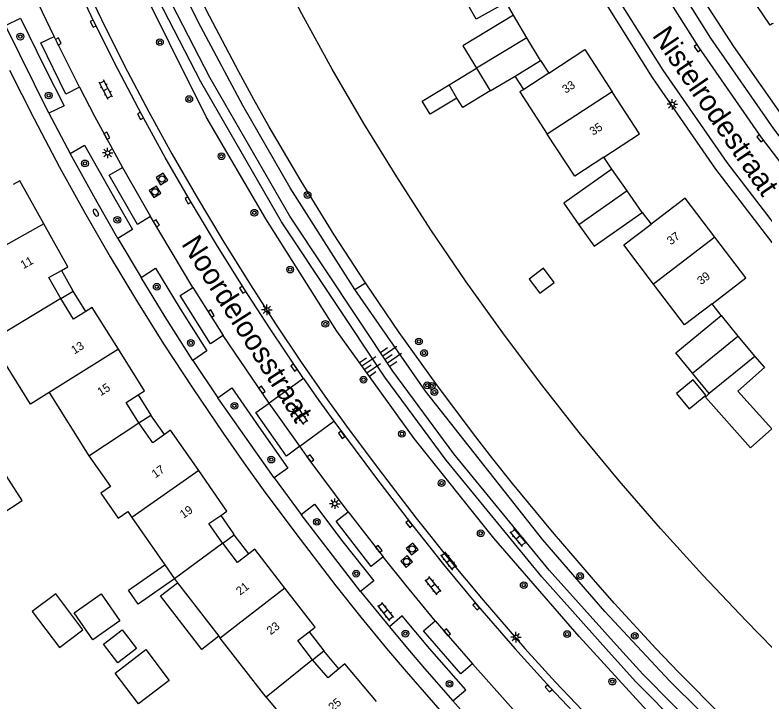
# Model space of a CAD drawing. Extents: x 124000 to 128010, y 398999 to 403000.
# Drawn here: x 127655.9 to 127745, y 399493.7 to 399575.3 of the extents above; entities that cross this region are included whole.
import ezdxf

# ---------------------------------------------------------------- set-up
doc = ezdxf.new("R2010")
doc.units = 0
for name, color, linetype in [('gg-afsc-muur', 7, 'Continuous'), ('gg-anno-huisnummerreeks BGT', 7, 'Continuous'), ('gg-anno-openbare ruimte label', 7, 'Continuous'), ('gg-bbg-bijgebouw', 7, 'Continuous'), ('gg-bbg-gedigitaliseerde bebouwing', 7, 'Continuous'), ('gg-bbg-gedigitaliseerde bijgebouw', 7, 'Continuous'), ('gg-bbg-hoofdgebouw', 7, 'Continuous'), ('gg-bbg-luifel en loopbrug', 7, 'Continuous'), ('gg-bbg-tussenscheiding', 7, 'Continuous'), ('gg-knt-BGT kruinlijn', 7, 'Continuous'), ('gg-knt-verharding', 7, 'Continuous'), ('gg-knt-verharding nz', 7, 'Continuous'), ('gg-kntw-beschoeiing', 7, 'Continuous'), ('gt-grn-groengrens', 7, 'Continuous'), ('gt-grn-weggrens', 7, 'Continuous'), ('gt-symb-boom', 7, 'Continuous'), ('gt-symb-brandkraan', 7, 'Continuous'), ('gt-symb-klinker verharding', 7, 'Continuous'), ('gt-symb-kolk', 7, 'Continuous'), ('gt-symb-lichtmast', 7, 'Continuous'), ('gt-symb-rioolschacht', 7, 'Continuous'), ('gt-symb-talud symbool', 7, 'Continuous')]:
    doc.layers.add(name, color=color, linetype=linetype)

# ---------------------------------------------------------------- blocks, each defined once
blk = doc.blocks.new('gt0-BOOM')
at = {"layer": 'gt-symb-boom'}
for radius in [0.4, 0.2]:
    blk.add_circle((0, 0), radius, dxfattribs=at)
blk = doc.blocks.new('gt0-KOLK')
at = {"layer": 'gt-symb-kolk'}
blk.add_lwpolyline([(0, 0), (0.375, 0), (0.375, 0.4), (-0.375, 0.4), (-0.375, 0), (0, 0)], dxfattribs=at)
blk = doc.blocks.new('gt0-LMAST')
at = {"layer": 'gt-symb-lichtmast'}
for p, q in [((-0.182, 0.173), (-0.447, 0.438)), ((-0.005, 0.246), (-0.005, 0.621)), ((0.172, 0.173), (0.437, 0.438)), ((-0.255, -0.004), (-0.63, -0.004)), ((-0.182, -0.181), (-0.447, -0.446)), ((-0.005, -0.254), (-0.005, -0.629)), ((0.437, -0.446), (0.172, -0.181)), ((0.245, -0.004), (0.62, -0.004))]:
    blk.add_line(p, q, dxfattribs=at)
blk.add_circle((-0.005, -0.004), 0.25, dxfattribs=at)
blk = doc.blocks.new('gt0-BR')
at = {"layer": 'gt-symb-brandkraan'}
for centre, radius, start, end in [((-0.244, 0), 0.206, 107.56694, 252.43307), ((0.599, -2.664), 3, 106.89205, 107.56694), ((0, -0.691), 0.938, 73.10799, 106.89205), ((-0.599, -2.664), 3, 72.43309, 73.10799), ((0.244, 0), 0.206, 287.56695, 72.43309), ((0.599, 2.664), 3, 252.43307, 253.10797), ((0, 0.691), 0.938, 253.10797, 286.89206), ((-0.599, 2.664), 3, 286.89206, 287.56695)]:
    blk.add_arc(centre, radius, start, end, dxfattribs=at)
blk = doc.blocks.new('gt0-KL1')
at = {"layer": 'gt-symb-klinker verharding'}
for p, q in [((-1.15, 0.3), (1.15, 0.3)), ((-1, -0.3), (-1, 0.3)), ((-0.5, 0.3), (-0.5, 0.45)), ((0, -0.3), (0, 0.3)), ((0.5, 0.3), (0.5, 0.45)), ((1, -0.3), (1, 0.3)), ((-1.15, -0.3), (1.15, -0.3)), ((-0.5, -0.45), (-0.5, -0.3)), ((0.5, -0.45), (0.5, -0.3))]:
    blk.add_line(p, q, dxfattribs=at)
blk = doc.blocks.new('gt0-RS')
at = {"layer": 'gt-symb-rioolschacht'}
blk.add_lwpolyline([(-0.5, -0.5), (0.5, -0.5), (0.5, 0.5), (-0.5, 0.5)], close=True, dxfattribs=at)
blk.add_circle((0, 0), 0.375, dxfattribs=at)
blk = doc.blocks.new('gt0-TALUD_1')
at = {"layer": 'gt-symb-talud symbool'}
for p, q in [((-1, -1), (-1, 0)), ((-0.5, -2), (-0.5, 0)), ((0, -1), (0, 0)), ((0.5, -2), (0.5, 0)), ((1, -1), (1, 0))]:
    blk.add_line(p, q, dxfattribs=at)

msp = doc.modelspace()

# ---------------------------------------------------------------- linework, layer by layer
at = {"layer": 'gg-afsc-muur'}
for p, q in [((127715.213, 399575.298), (127714.359, 399576.833)), ((127726.931, 399556.996), (127725.987, 399558.443)), ((127730.556, 399551.856), (127731.611, 399550.468)), ((127739.94, 399539.579), (127738.863, 399540.995))]:
    msp.add_line(p, q, dxfattribs=at)
at = {"layer": 'gg-bbg-bijgebouw'}
for p, q in [((127716.836, 399572.603), (127715.213, 399575.298)), ((127718.46, 399569.907), (127716.836, 399572.603)), ((127715.41, 399568.07), (127718.46, 399569.907)), ((127712.464, 399566.295), (127715.41, 399568.07)), ((127728.744, 399554.426), (127726.931, 399556.996)), ((127730.556, 399551.856), (127728.744, 399554.426)), ((127739.94, 399539.579), (127741.941, 399537.143)), ((127741.941, 399537.143), (127743.941, 399534.708)), ((127743.941, 399534.708), (127738.533, 399530.295)), ((127738.533, 399530.295), (127736.538, 399532.721))]:
    msp.add_line(p, q, dxfattribs=at)
for points in [[(127715.213, 399575.298), (127709.217, 399571.686), (127710.84, 399568.991)], [(127726.931, 399556.996), (127721.211, 399552.962), (127723.024, 399550.392)], [(127723.024, 399550.392), (127724.836, 399547.822), (127730.556, 399551.856)], [(127736.538, 399532.721), (127734.543, 399535.147), (127739.94, 399539.579)]]:
    msp.add_lwpolyline(points, dxfattribs=at)
at = {"layer": 'gg-bbg-gedigitaliseerde bebouwing'}
for p, q in [((127659.975, 399530.434), (127664.71, 399522.89)), ((127664.71, 399522.89), (127667.258, 399519.235)), ((127669.32, 399516.276), (127669.805, 399515.58)), ((127669.805, 399515.58), (127673.747, 399509.924)), ((127673.747, 399509.924), (127674.893, 399508.281)), ((127674.893, 399508.281), (127675.259, 399507.807)), ((127675.259, 399507.807), (127680.165, 399501.451)), ((127680.165, 399501.451), (127680.34, 399501.224)), ((127685.778, 399494.179), (127680.34, 399501.224)), ((127685.778, 399494.179), (127691.55, 399487.391))]:
    msp.add_line(p, q, dxfattribs=at)
for points in [[(127659.975, 399530.434), (127657.767, 399529.048), (127653.03, 399536.595)], [(127667.258, 399519.235), (127666.14, 399518.456), (127668.202, 399515.497), (127669.32, 399516.276)]]:
    msp.add_lwpolyline(points, dxfattribs=at)
at = {"layer": 'gg-bbg-gedigitaliseerde bijgebouw'}
msp.add_line((127707.561, 399567.016), (127710.84, 399568.991), dxfattribs=at)
for points in [[(127708.507, 399565.445), (127705.321, 399563.525), (127704.374, 399565.096), (127707.561, 399567.016)], [(127712.464, 399566.295), (127709.185, 399564.32), (127708.507, 399565.445)], [(127718.377, 399542.236), (127720.067, 399543.521), (127718.782, 399545.211), (127717.092, 399543.926), (127718.377, 399542.236)], [(127736.61, 399531.952), (127734.637, 399530.33), (127736.141, 399528.501), (127738.114, 399530.123), (127736.61, 399531.952)], [(127666.446, 399500.512), (127668.671, 399502.218), (127670.376, 399499.993), (127668.151, 399498.287), (127666.446, 399500.512)]]:
    msp.add_lwpolyline(points, dxfattribs=at)
at = {"layer": 'gg-bbg-hoofdgebouw'}
msp.add_line((127719.429, 399568.423), (127716.449, 399566.479), dxfattribs=at)
for points in [[(127747.072, 399575.022), (127745.766, 399574.132), (127742.584, 399578.852), (127743.87, 399579.734), (127741.325, 399583.933)], [(127714.359, 399576.833), (127710.769, 399574.835), (127707.705, 399580.342)], [(127719.429, 399568.423), (127723.703, 399571.212), (127726.966, 399566.212)], [(127716.449, 399566.479), (127715.99, 399566.179), (127719.253, 399561.178)], [(127725.987, 399558.443), (127730.229, 399561.211), (127726.966, 399566.212)], [(127725.987, 399558.443), (127722.516, 399556.178), (127719.253, 399561.178)], [(127659.335, 399550.497), (127656.465, 399555.601), (127655.68, 399555.16)], [(127739.21, 399548.906), (127735.674, 399553.557), (127731.611, 399550.468)], [(127661.422, 399544.949), (127662.207, 399545.39), (127659.335, 399550.497)], [(127731.875, 399543.338), (127728.342, 399547.983), (127731.611, 399550.468)], [(127738.863, 399540.995), (127742.889, 399544.066), (127739.21, 399548.906)], [(127661.349, 399541.605), (127661.276, 399541.721), (127659.932, 399544.111), (127661.422, 399544.949)], [(127738.863, 399540.995), (127735.568, 399538.481), (127731.875, 399543.338)], [(127664.324, 399540.082), (127662.876, 399539.173), (127661.349, 399541.605)], [(127668.208, 399535.59), (127665.086, 399540.561), (127664.324, 399540.082)], [(127670.562, 399530.148), (127671.324, 399530.627), (127668.208, 399535.59)], [(127745.116, 399533.393), (127741.944, 399530.596), (127745.959, 399526.117)], [(127670.652, 399526.808), (127669.122, 399529.244), (127670.562, 399530.148)], [(127673.687, 399525.426), (127672.292, 399524.454), (127670.652, 399526.808)], [(127677.771, 399521.141), (127674.425, 399525.941), (127673.687, 399525.426)], [(127680.386, 399515.814), (127681.124, 399516.329), (127677.771, 399521.141)], [(127680.634, 399512.497), (127680.537, 399512.623), (127678.991, 399514.842), (127680.386, 399515.814)], [(127683.744, 399511.249), (127682.398, 399510.211), (127680.634, 399512.497)], [(127688.033, 399507.162), (127684.457, 399511.799), (127683.744, 399511.249)], [(127690.898, 399501.971), (127691.611, 399502.521), (127688.033, 399507.162)], [(127691.327, 399498.632), (127689.552, 399500.933), (127690.898, 399501.971)], [(127694.454, 399497.577), (127693.159, 399496.476), (127691.327, 399498.632)], [(127698.941, 399493.687), (127695.14, 399498.16), (127694.454, 399497.577)]]:
    msp.add_lwpolyline(points, dxfattribs=at)
at = {"layer": 'gg-bbg-luifel en loopbrug'}
for p, q in [((127718.46, 399569.907), (127719.429, 399568.423)), ((127716.449, 399566.479), (127715.41, 399568.07)), ((127661.422, 399544.949), (127662.747, 399542.593)), ((127661.349, 399541.605), (127662.814, 399542.487)), ((127662.814, 399542.487), (127662.747, 399542.593)), ((127664.324, 399540.082), (127662.814, 399542.487)), ((127743.941, 399534.708), (127745.116, 399533.393)), ((127670.562, 399530.148), (127672.081, 399527.73)), ((127670.652, 399526.808), (127672.081, 399527.73)), ((127673.687, 399525.426), (127672.081, 399527.73)), ((127680.386, 399515.814), (127681.91, 399513.627)), ((127680.634, 399512.497), (127682.005, 399513.504)), ((127682.005, 399513.504), (127681.91, 399513.627)), ((127683.744, 399511.249), (127682.005, 399513.504)), ((127690.898, 399501.971), (127692.655, 399499.694)), ((127691.327, 399498.632), (127692.655, 399499.694)), ((127694.454, 399497.577), (127692.655, 399499.694))]:
    msp.add_line(p, q, dxfattribs=at)
for points in [[(127745.959, 399526.117), (127743.453, 399523.871), (127738.068, 399529.878), (127738.533, 399530.295)], [(127650.783, 399520.913), (127654.075, 399515.853), (127656.743, 399517.589), (127653.451, 399522.649), (127650.783, 399520.913)], [(127674.893, 399508.281), (127670.573, 399505.27), (127669.427, 399506.913), (127673.747, 399509.924)], [(127680.165, 399501.451), (127678.124, 399499.875), (127673.217, 399506.232), (127675.259, 399507.807)], [(127657.969, 399504.375), (127661.189, 399500.111), (127663.979, 399502.217), (127660.76, 399506.482), (127657.969, 399504.375)], [(127662.943, 399504.236), (127666.153, 399506.474), (127668.392, 399503.264), (127665.181, 399501.025), (127662.943, 399504.236)], [(127667.817, 399497.048), (127671.469, 399499.847), (127674.267, 399496.196), (127670.616, 399493.397), (127667.817, 399497.048)]]:
    msp.add_lwpolyline(points, dxfattribs=at)
at = {"layer": 'gg-bbg-tussenscheiding'}
for p, q in [((127716.836, 399572.603), (127710.84, 399568.991)), ((127710.84, 399568.991), (127712.464, 399566.295)), ((127708.507, 399565.445), (127707.561, 399567.016)), ((127726.966, 399566.212), (127719.253, 399561.178)), ((127728.744, 399554.426), (127723.024, 399550.392)), ((127659.335, 399550.497), (127648.194, 399544.232)), ((127739.21, 399548.906), (127731.875, 399543.338)), ((127661.349, 399541.605), (127653.03, 399536.595)), ((127736.538, 399532.721), (127741.941, 399537.143)), ((127668.208, 399535.59), (127659.975, 399530.434)), ((127664.71, 399522.89), (127670.652, 399526.808)), ((127677.771, 399521.141), (127669.805, 399515.58)), ((127680.634, 399512.497), (127674.893, 399508.281)), ((127688.033, 399507.162), (127680.34, 399501.224)), ((127691.327, 399498.632), (127685.778, 399494.179))]:
    msp.add_line(p, q, dxfattribs=at)
at = {"layer": 'gg-knt-BGT kruinlijn'}
msp.add_lwpolyline([(127785.981, 399448.362), (127784.001, 399448.449), (127780.479, 399449.618), (127772.553, 399455.833), (127756.281, 399469.1), (127743.883, 399480.009), (127732.425, 399491.179), (127723.065, 399501.42), (127712.889, 399513.094), (127703.425, 399524.97), (127694.219, 399537.742), (127685.74, 399551.077), (127678.645, 399563.225), (127665.507, 399589.611), (127665.499, 399592.25)], dxfattribs=at)
at = {"layer": 'gg-knt-verharding'}
for p, q in [((127659.934, 399563.64), (127654.774, 399574.09)), ((127661.741, 399564.535), (127659.934, 399563.64)), ((127677.082, 399542.938), (127672.017, 399551.381)), ((127669.885, 399549.803), (127668.151, 399548.732)), ((127686.169, 399529.154), (127680.686, 399537.216)), ((127678.754, 399535.382), (127677.054, 399534.233)), ((127690.249, 399532.098), (127686.169, 399529.154)), ((127686.73, 399520.287), (127680.063, 399529.809)), ((127689.807, 399524.04), (127686.169, 399529.154)), ((127689.807, 399524.04), (127693.84, 399527.04)), ((127688.392, 399521.442), (127686.73, 399520.287)), ((127697.017, 399506.783), (127689.968, 399515.939)), ((127698.616, 399508.013), (127697.017, 399506.783)), ((127700.462, 399502.547), (127702.613, 399500)), ((127710.347, 399498.146), (127716.928, 399490.828))]:
    msp.add_line(p, q, dxfattribs=at)
for points in [[(127714.469, 399622.26), (127718.045, 399613.938), (127722.439, 399604.504), (127725.106, 399599.205), (127730.184, 399589.79), (127735.561, 399580.666), (127741.417, 399571.58), (127747.929, 399562.324), (127756.159, 399551.663), (127761.508, 399545.196), (127768.749, 399537.075), (127776.316, 399529.264), (127784.22, 399521.7), (127792.284, 399514.496), (127800.805, 399507.548), (127810.914, 399500), (127815.202, 399496.963), (127817.485, 399497.869)], [(127794.142, 399500), (127793.68, 399500.345), (127783.9, 399508.467), (127773.296, 399518.143), (127764.047, 399527.391), (127755.522, 399536.693), (127751.811, 399540.997), (127747.706, 399546.073), (127739.321, 399557), (127731.758, 399567.895), (127725.011, 399578.67), (127717.543, 399592.005), (127710.738, 399605.641), (127707.702, 399612.398), (127703.572, 399614.113)], [(127754.192, 399551.427), (127753.344, 399552.452), (127746.198, 399561.806), (127738.695, 399572.564), (127732.273, 399582.849), (127724.989, 399595.76), (127718.504, 399608.812), (127716.553, 399613.164)], [(127709.952, 399611.081), (127712.347, 399605.811), (127718.937, 399592.536), (127726.356, 399579.352), (127732.989, 399568.771), (127740.635, 399557.79), (127748.878, 399547.044)], [(127658.922, 399590.507), (127663.153, 399581.173), (127666.182, 399574.813), (127668.949, 399569.295), (127671.82, 399563.83), (127674.589, 399558.81), (127677.453, 399553.843), (127680.644, 399548.505), (127683.923, 399543.22), (127686.907, 399538.61), (127689.972, 399534.054), (127692.796, 399529.996), (127695.693, 399525.99), (127699.64, 399520.703), (127703.667, 399515.477), (127707.587, 399510.557), (127711.602, 399505.715), (127716.586, 399500), (127720.228, 399495.993), (127725.053, 399490.889)], [(127690.249, 399532.098), (127686.177, 399538.106), (127683.165, 399542.761), (127679.875, 399548.053), (127676.673, 399553.399), (127673.791, 399558.394), (127671.005, 399563.444), (127668.141, 399568.894), (127665.383, 399574.398), (127662.352, 399580.784), (127659.399, 399587.206), (127658.327, 399589.681)], [(127727.837, 399500), (127719.485, 399509.304), (127708.125, 399523.139), (127700.864, 399532.987), (127688.622, 399551.401), (127679.108, 399567.914), (127673.324, 399579.08), (127668.378, 399589.118)], [(127726.211, 399500), (127718.601, 399508.489), (127707.221, 399522.392), (127699.931, 399532.238), (127687.62, 399550.748), (127678.03, 399567.397), (127672.32, 399578.472), (127667.281, 399588.659)], [(127660.566, 399572.778), (127658.213, 399577.683), (127656.349, 399581.705)], [(127654.774, 399574.09), (127656.565, 399574.967), (127659.501, 399568.974), (127661.741, 399564.535)], [(127663.57, 399566.745), (127661.958, 399565.937), (127658.98, 399572.027), (127660.566, 399572.778)], [(127655.255, 399568.773), (127658.181, 399562.965), (127661.222, 399557.216), (127664.188, 399551.871), (127667.251, 399546.581), (127670.374, 399541.369), (127673.593, 399536.216), (127677.1, 399530.881), (127680.689, 399525.601), (127683.14, 399522.076), (127685.654, 399518.595), (127689.828, 399512.989), (127694.088, 399507.448), (127697.082, 399503.702), (127700.13, 399500), (127702.452, 399497.251), (127706.748, 399492.32), (127711.138, 399487.472), (127716.146, 399482.162), (127721.214, 399476.91), (127724.892, 399473.23), (127729.786, 399468.486), (127732.979, 399465.472), (127735.843, 399462.873)], [(127663.57, 399566.745), (127665.368, 399563.286), (127668.693, 399557.2)], [(127662.475, 399558.874), (127664.191, 399559.868), (127667.414, 399554.099), (127669.885, 399549.803)], [(127668.151, 399548.732), (127665.675, 399553.054), (127662.475, 399558.874)], [(127672.017, 399551.381), (127670.484, 399550.403), (127667.095, 399556.291), (127668.693, 399557.2)], [(127670.906, 399544.112), (127672.63, 399545.235), (127675.558, 399540.368), (127678.754, 399535.382)], [(127677.054, 399534.233), (127673.77, 399539.446), (127670.906, 399544.112)], [(127680.686, 399537.216), (127679.182, 399536.225), (127675.57, 399541.967), (127677.082, 399542.938)], [(127680.063, 399529.809), (127681.707, 399530.993), (127684.914, 399526.356), (127688.392, 399521.442)], [(127693.84, 399527.04), (127698.912, 399520.193), (127702.962, 399514.929), (127706.908, 399509.983), (127710.95, 399505.116), (127715.398, 399500), (127719.565, 399495.396), (127724.388, 399490.289), (127729.272, 399485.241), (127733.799, 399480.692), (127740.505, 399474.282)], [(127695.54, 399516.256), (127690.918, 399522.48), (127689.807, 399524.04)], [(127689.968, 399515.939), (127691.562, 399517.165), (127694.94, 399512.682), (127698.616, 399508.013)], [(127699.708, 399510.88), (127698.273, 399509.75), (127694.134, 399515.138), (127695.54, 399516.256)], [(127705.91, 399503.264), (127702.441, 399507.469), (127699.708, 399510.88)], [(127707.999, 399493.774), (127709.543, 399495.083), (127705.228, 399500), (127701.985, 399503.872), (127700.462, 399502.547)], [(127710.347, 399498.146), (127708.965, 399496.968), (127704.539, 399502.094), (127705.91, 399503.264)], [(127702.613, 399500), (127704.644, 399497.596), (127707.999, 399493.774)], [(127785.981, 399448.362), (127782.154, 399451.015), (127773.359, 399457.53), (127767.699, 399461.898), (127757.26, 399470.347), (127749.541, 399476.922), (127740.395, 399485.351), (127729.736, 399496.068), (127726.211, 399500)], [(127727.837, 399500), (127730.604, 399496.918), (127741.214, 399486.236), (127750.787, 399477.395), (127758.002, 399471.274), (127768.473, 399462.793), (127774.542, 399458.121), (127782.809, 399452.03), (127788.365, 399448.259)]]:
    msp.add_lwpolyline(points, dxfattribs=at)
at = {"layer": 'gg-knt-verharding nz'}
for p, q in [((127663.57, 399566.745), (127660.566, 399572.778)), ((127668.693, 399557.2), (127672.017, 399551.381)), ((127677.082, 399542.938), (127680.686, 399537.216)), ((127695.54, 399516.256), (127699.708, 399510.88)), ((127705.91, 399503.264), (127710.347, 399498.146))]:
    msp.add_line(p, q, dxfattribs=at)
for points in [[(127752.785, 399550.266), (127744.745, 399560.773), (127737.279, 399571.499), (127730.714, 399581.954), (127723.421, 399594.885), (127716.871, 399608.061), (127714.878, 399612.425)], [(127690.249, 399532.098), (127692.07, 399529.485), (127693.84, 399527.04)]]:
    msp.add_lwpolyline(points, dxfattribs=at)
at = {"layer": 'gg-kntw-beschoeiing'}
for points in [[(127746.134, 399500), (127742.904, 399503.292), (127737.765, 399508.72), (127732.729, 399514.266), (127727.818, 399519.923), (127723.056, 399525.668), (127718.434, 399531.526), (127713.955, 399537.519), (127709.617, 399543.616), (127705.406, 399549.8), (127701.336, 399556.078), (127697.424, 399562.448), (127693.663, 399568.908), (127690.06, 399575.465), (127686.597, 399582.096), (127683.25, 399588.784), (127680.029, 399595.534)], [(127697.608, 399543.49), (127693.889, 399549.194), (127689.944, 399555.567), (127686.149, 399562.03), (127684.317, 399565.288), (127682.529, 399568.571), (127679.039, 399575.182), (127675.636, 399581.853), (127670.884, 399591.625), (127671.912, 399594.694), (127672.568, 399594.974)], [(127732.175, 399500), (127727.219, 399505.379), (127724.74, 399508.179), (127719.869, 399513.856), (127715.098, 399519.626), (127712.758, 399522.548), (127710.458, 399525.501), (127705.979, 399531.495), (127701.638, 399537.589), (127697.608, 399543.49)], [(127791.511, 399453.026), (127789.096, 399454.595), (127786.234, 399453.785), (127780.086, 399458.067), (127774.048, 399462.501), (127768.149, 399467.072), (127762.359, 399471.779), (127756.646, 399476.628), (127751.038, 399481.597), (127745.541, 399486.666), (127740.155, 399491.854), (127734.882, 399497.172), (127732.175, 399500)]]:
    msp.add_lwpolyline(points, dxfattribs=at)
at = {"layer": 'gt-grn-groengrens'}
msp.add_line((127696.349, 399542.678), (127697.608, 399543.49), dxfattribs=at)
for points in [[(127696.349, 399542.678), (127688.663, 399554.787), (127683.006, 399564.559), (127677.699, 399574.507), (127669.265, 399591.513), (127670.704, 399595.809), (127671.992, 399596.36), (127673.111, 399596.863)], [(127790.685, 399451.774), (127788.849, 399452.967), (127785.959, 399452.149), (127779.217, 399456.844), (127767.2, 399465.91), (127755.667, 399475.491), (127744.519, 399485.568), (127733.805, 399496.128), (127726.103, 399504.377), (127718.718, 399512.893), (127704.768, 399530.609), (127696.349, 399542.678)]]:
    msp.add_lwpolyline(points, dxfattribs=at)
at = {"layer": 'gt-grn-weggrens'}
for p, q in [((127659.934, 399563.64), (127662.475, 399558.874)), ((127668.151, 399548.732), (127670.906, 399544.112)), ((127677.054, 399534.233), (127680.063, 399529.809)), ((127686.73, 399520.287), (127689.968, 399515.939)), ((127697.017, 399506.783), (127700.462, 399502.547)), ((127707.999, 399493.774), (127711.624, 399489.743))]:
    msp.add_line(p, q, dxfattribs=at)
msp.add_lwpolyline([(127689.807, 399524.04), (127688.219, 399522.858), (127684.55, 399528.042), (127686.169, 399529.154)], dxfattribs=at)

# ---------------------------------------------------------------- block references
at = {"layer": 'gt-symb-boom'}
for p in [(127656.542, 399572.76), (127673.155, 399572.099), (127659.915, 399565.764), (127676.644, 399565.333), (127680.476, 399558.527), (127664.234, 399557.684), (127690.729, 399553.935), (127684.39, 399551.812), (127668.088, 399550.974), (127688.655, 399545.055), (127672.776, 399543.014), (127692.84, 399538.598), (127676.834, 399536.325), (127703.978, 399536.505), (127704.59, 399535.124), (127697.38, 399531.961), (127704.968, 399531.288), (127705.508, 399531.212), (127705.821, 399530.491), (127682.019, 399528.852), (127701.945, 399525.517), (127686.404, 399522.449), (127706.673, 399519.666), (127691.831, 399515.044), (127711.333, 399513.683), (127696.511, 399508.886), (127723.166, 399508.598), (127716.45, 399507.522), (127702.364, 399501.752), (127721.619, 399501.703), (127729.66, 399501.484), (127726.994, 399496.044), (127707.618, 399495.78)]:
    msp.add_blockref('gt0-BOOM', p, dxfattribs=at)
at = {"layer": 'gt-symb-brandkraan', "rotation": 120.41323063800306}
msp.add_blockref('gt0-BR', (127665.523, 399551.818), dxfattribs=at)
at = {"layer": 'gt-symb-klinker verharding'}
for p, rotation in [((127666.705, 399566.457), 117.71850162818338), ((127689.815, 399527.746), -54.56219853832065), ((127715.792, 399513.183), 130.61993954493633), ((127707.528, 399510.399), 128.2570168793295), ((127705.662, 399507.45), 129.27731148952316), ((127700.042, 399504.378), 128.82982490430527)]:
    msp.add_blockref('gt0-KL1', p, dxfattribs=dict(at, rotation=rotation))
at = {"layer": 'gt-symb-kolk'}
for p, rotation in [((127665.383, 399574.398), 116.1805215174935), ((127660.897, 399572.092), -64.22889405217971), ((127737.279, 399571.499), 124.81835448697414), ((127671.005, 399563.444), 118.35896344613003), ((127666.669, 399560.864), -61.051138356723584), ((127744.745, 399560.773), 127.31697448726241), ((127676.673, 399553.399), 120.38423729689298), ((127672.556, 399550.451), -59.15409543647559), ((127683.165, 399542.761), 122.46679945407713), ((127679.086, 399539.717), -58.12218352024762), ((127689.269, 399533.504), 124.4524836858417), ((127685.133, 399530.649), -55.26137471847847), ((127694.942, 399525.517), 126.13684490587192), ((127690.918, 399522.48), -53.70304105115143), ((127702.962, 399514.929), 128.1765376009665), ((127699.051, 399511.71), -52.31606860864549), ((127710.95, 399505.116), 130.33396601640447), ((127707.179, 399501.772), -49.74681473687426), ((127719.565, 399495.396), 132.60899614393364)]:
    msp.add_blockref('gt0-KOLK', p, dxfattribs=dict(at, rotation=rotation))
at = {"layer": 'gt-symb-lichtmast'}
for p in [(127734.136, 399564.716), (127666.938, 399558.929), (127685.888, 399540.272), (127693.966, 399517.212), (127715.525, 399501.332)]:
    msp.add_blockref('gt0-LMAST', p, dxfattribs=at)
at = {"layer": 'gt-symb-rioolschacht'}
for p, rotation in [((127673.393, 399555.832), 31.877816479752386), ((127672.578, 399554.296), 31.87781647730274), ((127703.175, 399511.822), -140.48068522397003), ((127702.521, 399510.333), -139.17506471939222)]:
    msp.add_blockref('gt0-RS', p, dxfattribs=dict(at, rotation=rotation))
at = {"layer": 'gt-symb-talud symbool'}
for p, xscale, yscale, rotation in [((127699.963, 399534.343), 0.999924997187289, 0.999924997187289, 124.40523428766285), ((127697.475, 399533.138), 0.99992499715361, 0.9999249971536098, 124.405234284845)]:
    msp.add_blockref('gt0-TALUD_1', p, dxfattribs=dict(at, xscale=xscale, yscale=yscale, rotation=rotation))

# ---------------------------------------------------------------- texts
at = {"layer": 'gg-anno-huisnummerreeks BGT'}
for s, rotation, p in [('33', 33.2, (127721.429, 399565.957)), ('35', 33.1, (127724.691, 399560.957)), ('37', 37.2, (127733.955, 399547.925)), ('11', 29.3, (127656.897, 399545.086)), ('39', 37.2, (127737.56, 399543.183)), ('13', 32.1, (127662.974, 399534.942)), ('15', 32.1, (127666.093, 399529.976)), ('17', 34.9, (127672.603, 399520.202)), ('19', 34.9, (127675.95, 399515.399)), ('21', 37.6, (127682.69, 399506.267)), ('23', 37.6, (127686.332, 399501.544)), ('25', 40.4, (127693.713, 399492.462))]:
    msp.add_text(s, height=1, rotation=rotation, dxfattribs=at).set_placement(p)
at = {"layer": 'gg-anno-openbare ruimte label'}
for s, rotation, p in [('Nistelrodestraat', 304.4, (127731.669, 399572.898)), ('Noordeloosstraat', 302.6, (127675.639, 399548.097))]:
    msp.add_text(s, height=2.5, rotation=rotation, dxfattribs=at).set_placement(p)

doc.saveas('drawing.dxf')
